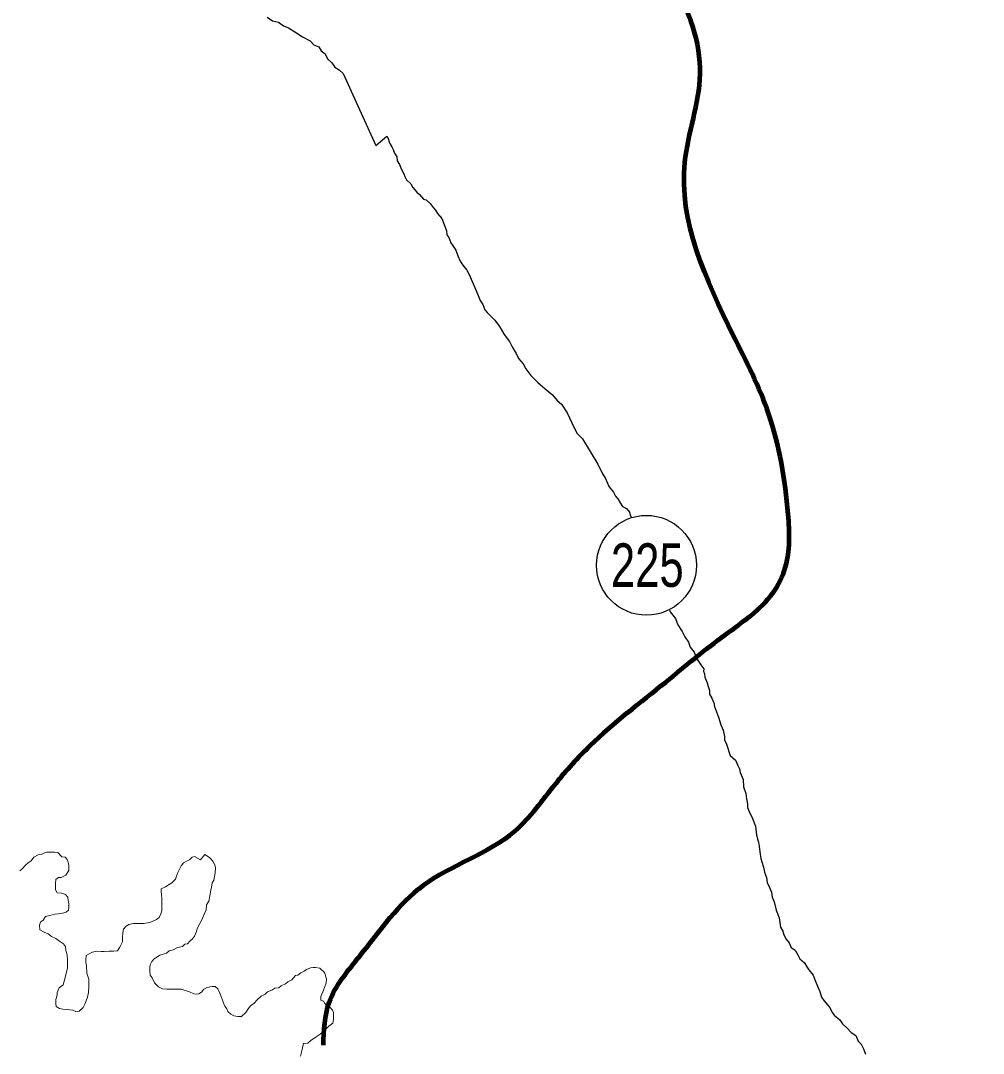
# Model space of a CAD drawing. Extents: x -1643653 to 4543381, y 1624270 to 13878484.
# Drawn here: x 627952 to 635696, y 8939733 to 8948035 of the extents above; entities that cross this region are included whole.
import ezdxf
from ezdxf.enums import TextEntityAlignment as Align

# ---------------------------------------------------------------- set-up
doc = ezdxf.new("R2010")
doc.units = 0
doc.header["$LTSCALE"] = 200
for name, color, linetype, lineweight in [('12', 7, 'Continuous', 25), ('25', 7, 'Continuous', 13), ('48', 7, 'Continuous', 25), ('60', 7, 'Continuous', 13), ('9', 7, 'Continuous', 90)]:
    doc.layers.add(name, color=color, linetype=linetype, lineweight=lineweight)

msp = doc.modelspace()

# ---------------------------------------------------------------- linework, layer by layer
at = {"layer": '12'}
for points in [[(629935.8, 8948062.5), (629978.1, 8948034.7), (630025.5, 8948021.9), (630067.8, 8947994.1), (630107.7, 8947976.3), (630157.5, 8947945.9), (630219.7, 8947905.4), (630282, 8947872.5), (630311.8, 8947839.7), (630351.7, 8947824.4), (630368.9, 8947791.8), (630401.2, 8947769), (630421, 8947728.8), (630455.7, 8947696.1), (630480.5, 8947660.8), (630515.3, 8947640.6), (630547.6, 8947610.3), (630810.8, 8947030.3)], [(630810.8, 8947030.3), (630898.9, 8947107.3), (630908.8, 8947087.2), (630916.1, 8947062.1), (630926, 8947042), (630938.3, 8947019.4), (630948.1, 8946999.3), (630960.4, 8946969.2), (630977.7, 8946941.6), (630980, 8946909), (630999.7, 8946878.8), (631017, 8946838.7), (631034.2, 8946803.5), (631041.5, 8946783.4), (631056.3, 8946755.8), (631091.1, 8946723), (631108.4, 8946692.8), (631140.6, 8946657.6), (631160.5, 8946637.4), (631192.7, 8946599.7), (631215.2, 8946594.5), (631247.5, 8946564.2), (631269.7, 8946534.1), (631289.6, 8946511.4), (631306.9, 8946483.7), (631339.1, 8946443.5), (631358.7, 8946395.8), (631378.4, 8946345.6), (631380.6, 8946313), (631395.5, 8946292.9), (631412.6, 8946250.2), (631432.4, 8946222.5), (631452.2, 8946189.9), (631469.4, 8946144.7), (631486.6, 8946102), (631508.8, 8946069.3), (631541, 8946029.1), (631560.8, 8945993.9), (631627.1, 8945838.2)], [(631627.1, 8945838.2), (631649.2, 8945785.5), (631669, 8945752.8), (631686.2, 8945710.1), (631706, 8945690), (631740.8, 8945654.7), (631765.6, 8945627), (631805.2, 8945576.7), (631822.5, 8945544), (631842.2, 8945511.3), (631884.3, 8945456), (631906.5, 8945413.3), (631938.6, 8945360.5), (631958.3, 8945317.8), (631995.5, 8945275), (632015.2, 8945234.8), (632057.3, 8945181.9), (632111.9, 8945126.5), (632171.6, 8945076), (632231.2, 8945028.1), (632268.4, 8944982.8), (632303.2, 8944952.5), (632347.7, 8944882.1), (632387.1, 8944801.7), (632426.5, 8944718.8), (632471.1, 8944673.5), (632594.6, 8944469.9)], [(632594.6, 8944469.9), (632634.1, 8944392), (632653.8, 8944359.3), (632673.5, 8944316.7), (632680.8, 8944296.6), (632695.7, 8944276.4), (632720.5, 8944243.7), (632737.7, 8944213.6), (632755.1, 8944190.9), (632774.8, 8944158.2), (632794.6, 8944130.6), (632827, 8944112.8), (632849.3, 8944082.7), (632856.6, 8944060.1), (632865.4, 8944040)], [(633172.2, 8943297.1), (633178.3, 8943281.8), (633220.5, 8943229), (633240.1, 8943178.8), (633274.7, 8943123.5), (633294.4, 8943080.8), (633324.1, 8943038.1), (633338.8, 8942997.9), (633371, 8942957.6), (633390.6, 8942904.9), (633430.2, 8942849.6), (633447.5, 8942824.4), (633444.8, 8942804.4), (633452.2, 8942784.3), (633457, 8942756.8), (633474.1, 8942711.6), (633483.9, 8942681.5), (633493.7, 8942651.4), (633493.5, 8942621.3), (633513.2, 8942588.7), (633527.9, 8942551), (633532.7, 8942520.9), (633549.9, 8942478.3), (633567.1, 8942435.6), (633584.1, 8942375.4), (633603.8, 8942330.2), (633613.4, 8942280.1), (633613.2, 8942252.5), (633630.5, 8942217.4), (633659.8, 8942127.1)], [(633659.8, 8942127.1), (633702, 8942089.2), (633714.3, 8942066.6), (633721.7, 8942046.5), (633734, 8942021.4), (633741.3, 8941991.3), (633748.6, 8941971.2), (633763.3, 8941933.6), (633767.9, 8941876), (633785, 8941820.8), (633792.2, 8941778.2), (633799.4, 8941738.1), (633799.2, 8941710.5), (633818.8, 8941665.3), (633833.6, 8941635.2), (633863.1, 8941559.9)], [(633863.1, 8941559.9), (633872.5, 8941489.7), (633879.8, 8941454.6), (633887.1, 8941432.1), (633891.8, 8941399.5), (633899, 8941354.4), (633906.1, 8941299.2), (633913.4, 8941271.7), (633928.1, 8941229), (633935.3, 8941188.9), (633952.5, 8941146.2), (633957.1, 8941106.1), (633976.8, 8941065.9), (633991.6, 8941028.3), (633998.8, 8940988.2), (634013.5, 8940950.6), (634030.5, 8940885.3), (634055, 8940822.6)], [(634055, 8940822.6), (634064.5, 8940747.4), (634084.2, 8940714.8), (634091.5, 8940687.2), (634111.3, 8940652), (634133.5, 8940621.8), (634150.8, 8940584.1), (634183.1, 8940563.9), (634202.8, 8940526.2), (634220.1, 8940493.5), (634257.4, 8940460.7), (634277.1, 8940428.1), (634292, 8940405.4), (634326.7, 8940362.7), (634343.8, 8940317.5), (634363.5, 8940272.3), (634380.7, 8940229.6), (634395.3, 8940184.4), (634412.6, 8940159.3), (634442.4, 8940124.1), (634462.2, 8940101.4), (634479.4, 8940061.2), (634499.3, 8940038.6), (634539, 8940005.7), (634563.8, 8939970.5), (634601, 8939935.2), (634633.3, 8939900), (634670.6, 8939877.2), (634690.3, 8939832), (634712.6, 8939806.8), (634732.3, 8939769.1), (634749.5, 8939726.5)]]:
    msp.add_lwpolyline(points, dxfattribs=at)
at = {"layer": '25'}
for points in [[(628231.9, 8941078.9), (628232.1, 8941099), (628234.8, 8941131.5), (628257.4, 8941146.3), (628277.5, 8941146.2), (628315.1, 8941166), (628340.4, 8941203.4), (628340.6, 8941223.4), (628340.7, 8941245.9), (628335.9, 8941271), (628326.1, 8941291.1), (628311.2, 8941311.2), (628283.7, 8941313.9), (628251.5, 8941346.7), (628224, 8941349.4), (628194, 8941349.6), (628164, 8941349.8), (628143.9, 8941344.9), (628116.3, 8941332.6), (628093.8, 8941327.7), (628058.6, 8941310.4), (628038.4, 8941280.5), (628013.2, 8941265.6), (627993.1, 8941248.2), (627965.3, 8941215.9), (627945.2, 8941201)], [(629399, 8941289), (629351.7, 8941314.4), (629331.7, 8941309.5), (629311.5, 8941289.6), (629286.4, 8941277.2), (629261.3, 8941264.9), (629243.6, 8941240), (629230.9, 8941212.5), (629215.7, 8941187.6), (629208, 8941165.1), (629197.8, 8941132.6), (629167.5, 8941102.8), (629147.4, 8941090.4), (629117.3, 8941073.1), (629082.1, 8941055.8), (629082, 8941035.8), (629084.2, 8941008.2), (629089.1, 8940980.6), (629088.8, 8940950.6), (629088.6, 8940915.5), (629088.3, 8940878), (629080.6, 8940855.5), (629065.4, 8940825.6), (629045.2, 8940808.2), (629005.1, 8940790.9), (628975, 8940783.6), (628939.9, 8940776.3), (628917.4, 8940776.5), (628882.4, 8940776.7), (628859.9, 8940776.8), (628822.3, 8940769.6), (628802.2, 8940754.7), (628779.5, 8940732.3), (628774.3, 8940702.3), (628771.5, 8940664.8), (628771.2, 8940629.7), (628750.9, 8940587.3), (628730.7, 8940557.4), (628698.1, 8940555.1), (628665.6, 8940555.3), (628623.1, 8940553.1), (628600.6, 8940553.2), (628565.6, 8940553.5), (628530.5, 8940546.2), (628507.9, 8940536.3), (628480.3, 8940519), (628477.5, 8940484), (628477.3, 8940463.9), (628482.1, 8940436.4), (628484.2, 8940378.8), (628501.3, 8940328.6), (628500.9, 8940273.5), (628498, 8940223.5), (628490.2, 8940186), (628472.3, 8940133.5), (628454.6, 8940101.1), (628424.3, 8940071.2), (628401.8, 8940066.4), (628371.9, 8940081.6), (628324.4, 8940084.4), (628291.9, 8940089.6), (628264.5, 8940094.8), (628237.1, 8940110), (628234.7, 8940132.6), (628235, 8940165.1), (628245.2, 8940200.1), (628245.4, 8940222.6), (628263.2, 8940260.1), (628293.4, 8940284.9), (628311.3, 8940342.4), (628329.5, 8940419.8), (628330, 8940484.9), (628327.7, 8940525), (628315.5, 8940560.1), (628313.3, 8940592.7), (628298.4, 8940612.8), (628266.1, 8940635.6), (628236.2, 8940655.8), (628201.3, 8940673.6), (628174, 8940693.8), (628141.5, 8940706.5), (628106.7, 8940726.8), (628104.5, 8940764.3), (628112.1, 8940786.8), (628132.3, 8940804.2), (628152.5, 8940834.1), (628187.6, 8940841.4), (628225.2, 8940851.2), (628255.2, 8940856), (628287.8, 8940860.8), (628317.8, 8940868.1), (628338, 8940885.5), (628340.7, 8940908), (628340.9, 8940938), (628336, 8940958.1), (628331.3, 8940988.2), (628313.9, 8941010.8), (628281.5, 8941021), (628246.5, 8941023.8), (628231.7, 8941048.9), (628231.9, 8941078.9)], [(630397.6, 8940383.6), (630357.8, 8940418.9), (630325.4, 8940424.2), (630305.3, 8940424.3), (630285.3, 8940419.4), (630252.7, 8940407.1), (630232.6, 8940394.7), (630205, 8940379.9), (630182.3, 8940362.5), (630162.3, 8940357.7), (630134.5, 8940325.3), (630101.9, 8940308), (630081.8, 8940293.1), (630049.1, 8940275.8), (630029, 8940260.9), (629996.4, 8940256.1), (629973.8, 8940241.2), (629938.7, 8940226.4), (629918.6, 8940209.1), (629888.4, 8940191.7), (629855.7, 8940164.4), (629830.5, 8940137), (629800.3, 8940114.7), (629782.6, 8940089.8), (629764.9, 8940062.4), (629729.6, 8940030.1), (629699.6, 8940030.2), (629667.1, 8940035.5), (629642.2, 8940048.2), (629619.9, 8940070.8), (629610, 8940090.9), (629595.2, 8940111.1), (629587.8, 8940131.1), (629575.5, 8940161.3), (629568.2, 8940181.3), (629555.9, 8940216.5), (629538.7, 8940251.6), (629516.3, 8940269.3), (629493.8, 8940269.4), (629473.8, 8940267.1), (629448.7, 8940259.7), (629426.1, 8940249.9), (629408.4, 8940224.9), (629385.8, 8940212.6), (629365.8, 8940210.2), (629345.8, 8940210.3), (629310.9, 8940228.1), (629243.6, 8940248.6), (629171, 8940249.1), (629128.5, 8940249.3), (629093.5, 8940252.1), (629061.1, 8940267.3), (629028.8, 8940300.1), (629011.6, 8940340.2), (628994.3, 8940362.9), (628992, 8940392.9), (628992.3, 8940425.5), (628994.9, 8940445.5), (629007.6, 8940470.4), (629027.8, 8940492.8), (629053, 8940510.2), (629073.1, 8940522.6), (629105.6, 8940532.4), (629125.7, 8940537.3), (629145.9, 8940557.2), (629178.4, 8940564.4), (629213.6, 8940584.2), (629253.7, 8940591.5), (629273.8, 8940611.4), (629293.8, 8940613.8), (629314, 8940633.7), (629334.2, 8940653.6), (629351.8, 8940676), (629367.1, 8940713.4), (629372.3, 8940735.9), (629392.6, 8940778.3), (629410.4, 8940805.8), (629428.2, 8940850.7), (629446, 8940888.1), (629446.3, 8940928.2), (629466.5, 8940955.6), (629474.3, 8940998.1), (629482.2, 8941045.6), (629487.4, 8941068.1), (629492.7, 8941103.1), (629505.3, 8941125.6), (629513.1, 8941155.6), (629518.3, 8941185.6), (629518.6, 8941225.6), (629513.8, 8941248.2), (629499, 8941278.3), (629471.7, 8941308.6), (629434.4, 8941331.3), (629399, 8941289)], [(630202.4, 8939711.5), (630212.6, 8939741.5), (630220.4, 8939776.4), (630228.2, 8939811.4), (630263.2, 8939816.2), (630285.9, 8939836.1), (630328.6, 8939865.9), (630361.3, 8939888.2), (630399.1, 8939920.5), (630431.8, 8939952.8), (630464.5, 8939975.1), (630469.8, 8940007.6), (630470, 8940040.2), (630467.7, 8940060.2), (630460.3, 8940080.3), (630443, 8940100.4), (630420.6, 8940115.6), (630398.2, 8940133.3), (630388.3, 8940153.4), (630365.9, 8940161), (630366.1, 8940191.1), (630383.9, 8940228.5), (630396.7, 8940263.5), (630409.5, 8940300.9), (630412.2, 8940331), (630397.6, 8940383.6)]]:
    msp.add_lwpolyline(points, dxfattribs=at)
at = {"layer": '48'}
msp.add_circle((632986.6, 8943656.4), 401.3, dxfattribs=at)
at = {"layer": '60', "lineweight": 25}
msp.add_spline([(814781, 9009175.5), (814787.2, 9009173.4), (814796.9, 9009173.4), (814799.4, 9009172.4), (814805.1, 9009174.5), (814805.6, 9009176.5), (814811.7, 9009179.5), (814811.7, 9009179.5), (814801.5, 9009181), (814790.7, 9009181.5), (814784.1, 9009183.1), (814777.4, 9009185.1), (814778.4, 9009175.5)], degree=3, dxfattribs=at)
at = {"layer": '9'}
msp.add_spline([(630387.4, 8939797.8), (630434.2, 8940142.1), (630686.5, 8940523.6), (631192.1, 8941084.2), (631927.5, 8941519.8), (632256.1, 8941901.8), (632534.2, 8942207.6), (633141.9, 8942718.3), (633623.2, 8943101.4), (634002.9, 8943433.2), (634103.5, 8943636.5), (634126.4, 8944067), (633968.9, 8944876), (633685.2, 8945506.9), (633295.3, 8946896.6), (633418.3, 8947606.3), (633184.9, 8948338.8), (632825.2, 8948918.6), (632848.4, 8949298.5), (633991.4, 8949661), (634446.8, 8950119.9), (634848.2, 8951084.8), (634971.3, 8951794.5), (634968.7, 8952224.9), (635094.3, 8952504.3), (635191.9, 8953213.8), (635441.4, 8954051.1), (635362.8, 8954430.2), (634875.3, 8955110.3)], degree=3, dxfattribs=at)

# ---------------------------------------------------------------- texts
at = {"layer": '48', "width": 0.75}
msp.add_text('225', height=350, dxfattribs=at).set_placement((632993.2, 8943483.1), align=Align.CENTER)

doc.saveas('drawing.dxf')
